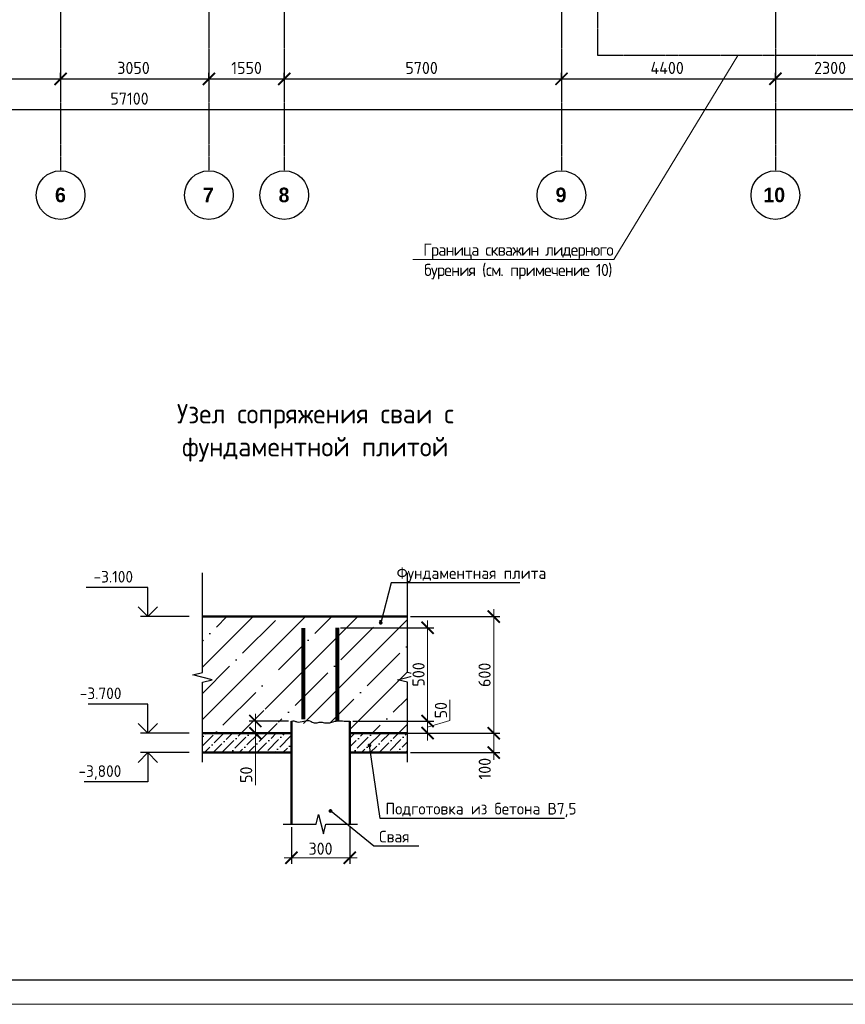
# Model space of a CAD drawing. Header units: millimetres. Extents: x -93479 to 1057970, y -66333 to 172656.
# Tile 258 of 473: x 337683 to 354662, y 70897 to 91147. Entities that reach past the tile are written whole.
import ezdxf
from ezdxf import colors
from ezdxf.entities.mleader import LeaderData, LeaderLine
from ezdxf.math import Vec2, Vec3

# ---------------------------------------------------------------- set-up
doc = ezdxf.new("R2010")
doc.units = ezdxf.units.MM
doc.linetypes.add('______5', pattern=[1100, 800, -100, 100, -100])
doc.linetypes.add('осевая', pattern=[50.8, 31.75, -6.35, 6.35, -6.35])
doc.layers.add('_Тонкая', color=4, linetype='Continuous')
doc.layers.add('ТОЛСТЫЕ_ОСНОВНЫЕ', color=6, linetype='Continuous')
for name, color, linetype, lineweight in [('Standard', 7, 'Continuous', 25), ('КО_осн_тон', 183, 'Continuous', 25), ('КО_фундаменты', 2, 'Continuous', 50), ('Оси', 40, '______5', 18), ('подоснова', 151, 'Continuous', 5), ('прочее', 7, 'Continuous', 25), ('РАЗМЕРЫ', 7, 'Continuous', 9), ('СПДС_РАЗМЕРЫ', 152, 'Continuous', 25), ('Текст', 7, 'Continuous', 25), ('ТОНКИЕ', 7, 'Continuous', 9)]:
    doc.layers.add(name, color=color, linetype=linetype, lineweight=lineweight)
doc.styles.add('GOST-2.304_Type-B', font='GOST_Common.ttf')
doc.styles.add('MtXpl_Century Gothic', font='GOTHICB.TTF', dxfattribs={"height": 0.2})
doc.styles.add('ГОСТ', font='GOST_Common.ttf')
doc.dimstyles.new('ГОСТ', dxfattribs={"dimscale": 0, "dimtxt": 2.5, "dimasz": 2.5, "dimexe": 1.25, "dimexo": 0.625, "dimtad": 1, "dimdec": 0, "dimtxsty": 'ГОСТ', "dimblk": 'ARCHTICK', "dimcen": 2.5, "dimdle": 1.5, "dimclrd": 256, "dimclre": 256, "dimclrt": 256, "dimadec": 0, "dimazin": 0, "dimtfac": 1, "dimtdec": 0, "dimtmove": 1, "dimatfit": 3, "dimfxl": 2, "dimtfill": 1, "dimlwd": -1, "dimarcsym": 0})
doc.dimstyles.new('СПДС', dxfattribs={"dimscale": 100, "dimtxt": 2.5, "dimasz": 2.5, "dimexe": 1.25, "dimexo": 0, "dimtad": 1, "dimdec": 0, "dimtxsty": 'GOST-2.304_Type-B', "dimblk": 'ARCHTICK', "dimcen": 2.5, "dimdle": 2, "dimadec": 0, "dimazin": 2, "dimtfac": 0.75, "dimtdec": 0, "dimtmove": 1, "dimatfit": 3, "dimfxl": 1, "dimtolj": 1, "dimarcsym": 1})

# ---------------------------------------------------------------- blocks, each defined once
blk = doc.blocks.new('*U2041')
at = {"layer": 'ТОЛСТЫЕ_ОСНОВНЫЕ', "color": 7}
blk.add_lwpolyline([(20, 5), (1256, 5), (1256, 589), (20, 589)], close=True, dxfattribs=at)
at = {"layer": 'ТОНКИЕ', "color": 7}
blk.add_lwpolyline([(0, 0), (1261, 0), (1261, 594), (0, 594)], close=True, dxfattribs=at)
blk = doc.blocks.new('_ArchTick')
at = {"color": 0, "linetype": 'ByBlock', "const_width": 0.15}
blk.add_lwpolyline([(-0.5, -0.5), (0.5, 0.5)], dxfattribs=at)
blk = doc.blocks.new('*D2493')
at = {"layer": 'DEFPOINTS', "color": 0, "transparency": 16777216}
for p in [(343270, 76723), (342529, 76473), (343067, 76473)]:
    blk.add_point(p, dxfattribs=at)
at = {"layer": 'РАЗМЕРЫ', "transparency": 16777216}
for p, q in [((342529, 76873), (342529, 76323)), ((342529, 75406), (342529, 76473))]:
    blk.add_line(p, q, dxfattribs=at)
at = {"layer": 'РАЗМЕРЫ', "lineweight": -2, "transparency": 16777216}
for p, q in [((343208, 76723), (342404, 76723)), ((343005, 76473), (342404, 76473))]:
    blk.add_line(p, q, dxfattribs=at)
at = {"layer": 'РАЗМЕРЫ', "transparency": 16777216, "xscale": 250, "yscale": 250, "zscale": 250}
for p, rotation in [((342529, 76723), 90), ((342529, 76473), 270)]:
    blk.add_blockref('_ArchTick', p, dxfattribs=dict(at, rotation=rotation))
at = {"layer": 'РАЗМЕРЫ', "transparency": 16777216, "insert": (342341, 75618), "char_height": 250, "attachment_point": 5, "rotation": 90, "style": 'ГОСТ', "bg_fill": 3, "box_fill_scale": 1.1, "bg_fill_color": 256, "bg_fill_true_color": 13158600, "bg_fill_transparency": 0}
blk.add_mtext('50', dxfattribs=at)
blk = doc.blocks.new('*D2494')
at = {"layer": 'DEFPOINTS', "color": 0, "transparency": 16777216}
for p in [(345655, 76473), (345655, 76073)]:
    blk.add_point(p, dxfattribs=at)
at = {"layer": 'РАЗМЕРЫ', "transparency": 16777216}
blk.add_line((347431, 76623), (347431, 75923), dxfattribs=at)
at = {"layer": 'РАЗМЕРЫ', "lineweight": -2, "transparency": 16777216}
for p, q in [((345718, 76473), (347556, 76473)), ((345718, 76073), (347556, 76073))]:
    blk.add_line(p, q, dxfattribs=at)
at = {"layer": 'РАЗМЕРЫ', "transparency": 16777216, "xscale": 250, "yscale": 250, "zscale": 250, "rotation": 90}
blk.add_blockref('_ArchTick', (347431, 76473), dxfattribs=at)
at = {"layer": 'РАЗМЕРЫ', "transparency": 16777216, "insert": (347247, 75742), "char_height": 250, "attachment_point": 5, "rotation": 90, "style": 'ГОСТ', "bg_fill": 3, "box_fill_scale": 1.1, "bg_fill_color": 256, "bg_fill_true_color": 13158600, "bg_fill_transparency": 0}
blk.add_mtext('100', dxfattribs=at)
at = {"layer": 'DEFPOINTS', "color": 0, "transparency": 16777216}
blk.add_point((347431, 76073), dxfattribs=at)
at = {"layer": 'РАЗМЕРЫ', "transparency": 16777216, "xscale": 250, "yscale": 250, "zscale": 250, "rotation": 270}
blk.add_blockref('_ArchTick', (347431, 76073), dxfattribs=at)
blk = doc.blocks.new('*D2495')
at = {"layer": 'DEFPOINTS', "color": 0, "transparency": 16777216}
for p in [(343270, 74602), (344470, 74602), (343270, 73910)]:
    blk.add_point(p, dxfattribs=at)
at = {"layer": 'РАЗМЕРЫ', "lineweight": -2, "transparency": 16777216}
for p, q in [((343270, 74539), (343270, 73785)), ((344470, 74539), (344470, 73785))]:
    blk.add_line(p, q, dxfattribs=at)
at = {"layer": 'РАЗМЕРЫ', "transparency": 16777216}
blk.add_line((344620, 73910), (343120, 73910), dxfattribs=at)
at = {"layer": 'РАЗМЕРЫ', "transparency": 16777216, "xscale": 250, "yscale": 250, "zscale": 250, "rotation": 180}
blk.add_blockref('_ArchTick', (343270, 73910), dxfattribs=at)
at = {"layer": 'РАЗМЕРЫ', "transparency": 16777216, "xscale": 250, "yscale": 250, "zscale": 250}
blk.add_blockref('_ArchTick', (344470, 73910), dxfattribs=at)
at = {"layer": 'РАЗМЕРЫ', "transparency": 16777216, "insert": (343870, 74098), "char_height": 250, "attachment_point": 5, "style": 'ГОСТ', "bg_fill": 3, "box_fill_scale": 1.1, "bg_fill_color": 256, "bg_fill_true_color": 13158600, "bg_fill_transparency": 0}
blk.add_mtext('300', dxfattribs=at)
blk = doc.blocks.new('*D2496')
at = {"layer": 'DEFPOINTS', "color": 0, "transparency": 16777216}
for p in [(344470, 76723), (345220, 76473), (346072, 76473)]:
    blk.add_point(p, dxfattribs=at)
at = {"layer": 'РАЗМЕРЫ', "transparency": 16777216}
for p, q in [((346532, 76733), (346532, 77158)), ((346072, 76873), (346072, 76323)), ((346072, 76598), (346532, 76733))]:
    blk.add_line(p, q, dxfattribs=at)
at = {"layer": 'РАЗМЕРЫ', "lineweight": -2, "transparency": 16777216}
for p, q in [((344533, 76723), (346197, 76723)), ((345283, 76473), (346197, 76473))]:
    blk.add_line(p, q, dxfattribs=at)
at = {"layer": 'РАЗМЕРЫ', "transparency": 16777216, "xscale": 250, "yscale": 250, "zscale": 250, "rotation": 270}
blk.add_blockref('_ArchTick', (346072, 76473), dxfattribs=at)
at = {"layer": 'РАЗМЕРЫ', "transparency": 16777216, "insert": (346345, 76946), "char_height": 250, "attachment_point": 5, "rotation": 90, "style": 'ГОСТ', "bg_fill": 3, "box_fill_scale": 1.1, "bg_fill_color": 256, "bg_fill_true_color": 13158600, "bg_fill_transparency": 0}
blk.add_mtext('50', dxfattribs=at)
at = {"layer": 'РАЗМЕРЫ', "transparency": 16777216, "xscale": 250, "yscale": 250, "zscale": 250, "rotation": 90}
blk.add_blockref('_ArchTick', (346072, 76723), dxfattribs=at)
blk = doc.blocks.new('*D2497')
at = {"layer": 'DEFPOINTS', "color": 0, "transparency": 16777216}
for p in [(344220, 78640), (344470, 76722), (346072, 76722)]:
    blk.add_point(p, dxfattribs=at)
at = {"layer": 'РАЗМЕРЫ', "transparency": 16777216}
blk.add_line((346072, 78790), (346072, 76572), dxfattribs=at)
at = {"layer": 'РАЗМЕРЫ', "lineweight": -2, "transparency": 16777216}
for p, q in [((344282, 78640), (346197, 78640)), ((344533, 76722), (346197, 76722))]:
    blk.add_line(p, q, dxfattribs=at)
at = {"layer": 'РАЗМЕРЫ', "transparency": 16777216, "xscale": 250, "yscale": 250, "zscale": 250}
for p, rotation in [((346072, 78640), 90), ((346072, 76722), 270)]:
    blk.add_blockref('_ArchTick', p, dxfattribs=dict(at, rotation=rotation))
at = {"layer": 'РАЗМЕРЫ', "transparency": 16777216, "insert": (345885, 77681), "char_height": 250, "attachment_point": 5, "rotation": 90, "style": 'ГОСТ', "bg_fill": 3, "box_fill_scale": 1.1, "bg_fill_color": 256, "bg_fill_true_color": 13158600, "bg_fill_transparency": 0}
blk.add_mtext('500', dxfattribs=at)
blk = doc.blocks.new('*D2498')
at = {"layer": 'DEFPOINTS', "color": 0, "transparency": 16777216}
for p in [(345655, 78873), (347431, 78873), (345655, 76473)]:
    blk.add_point(p, dxfattribs=at)
at = {"layer": 'РАЗМЕРЫ', "transparency": 16777216}
blk.add_line((347431, 76323), (347431, 79023), dxfattribs=at)
at = {"layer": 'РАЗМЕРЫ', "lineweight": -2, "transparency": 16777216}
for p, q in [((345718, 78873), (347556, 78873)), ((345718, 76473), (347556, 76473))]:
    blk.add_line(p, q, dxfattribs=at)
at = {"layer": 'РАЗМЕРЫ', "transparency": 16777216, "xscale": 250, "yscale": 250, "zscale": 250}
for p, rotation in [((347431, 78873), 90), ((347431, 76473), 270)]:
    blk.add_blockref('_ArchTick', p, dxfattribs=dict(at, rotation=rotation))
at = {"layer": 'РАЗМЕРЫ', "transparency": 16777216, "insert": (347243, 77673), "char_height": 250, "attachment_point": 5, "rotation": 90, "style": 'ГОСТ', "bg_fill": 3, "box_fill_scale": 1.1, "bg_fill_color": 256, "bg_fill_true_color": 13158600, "bg_fill_transparency": 0}
blk.add_mtext('600', dxfattribs=at)
blk = doc.blocks.new('*D2014')
at = {"layer": 'DEFPOINTS', "color": 0, "ltscale": 100, "transparency": 16777216}
for p in [(-5586, -35036), (51514, -35036), (51514, -35036)]:
    blk.add_point(p, dxfattribs=at)
at = {"layer": 'СПДС_РАЗМЕРЫ', "color": 0, "lineweight": -2, "transparency": 16777216}
for p, q in [((-5586, -35036), (-5586, -34911)), ((51514, -35036), (51514, -34911)), ((-5786, -35036), (51714, -35036))]:
    blk.add_line(p, q, dxfattribs=at)
at = {"layer": 'СПДС_РАЗМЕРЫ', "color": 0, "lineweight": -2, "ltscale": 100, "transparency": 16777216, "xscale": 250, "yscale": 250, "zscale": 250, "rotation": 180}
blk.add_blockref('_ArchTick', (-5586, -35036), dxfattribs=at)
at = {"layer": 'СПДС_РАЗМЕРЫ', "color": 0, "lineweight": -2, "ltscale": 100, "transparency": 16777216, "xscale": 250, "yscale": 250, "zscale": 250}
blk.add_blockref('_ArchTick', (51514, -35036), dxfattribs=at)
at = {"layer": 'СПДС_РАЗМЕРЫ', "color": 0, "ltscale": 100, "transparency": 16777216, "insert": (22931, -34811), "char_height": 250, "attachment_point": 5, "style": 'GOST-2.304_Type-B'}
blk.add_mtext('\\A1;57100', dxfattribs=at)
blk = doc.blocks.new('*D2029')
at = {"layer": 'DEFPOINTS', "color": 0, "ltscale": 100, "transparency": 16777216}
for p in [(18064, -34405), (21514, -34405), (21514, -34405)]:
    blk.add_point(p, dxfattribs=at)
at = {"layer": 'СПДС_РАЗМЕРЫ', "color": 0, "lineweight": -2, "transparency": 16777216}
for p, q in [((17864, -34405), (21714, -34405)), ((18064, -34405), (18064, -34280)), ((21514, -34405), (21514, -34280))]:
    blk.add_line(p, q, dxfattribs=at)
at = {"layer": 'СПДС_РАЗМЕРЫ', "color": 0, "lineweight": -2, "ltscale": 100, "transparency": 16777216, "xscale": 250, "yscale": 250, "zscale": 250, "rotation": 180}
blk.add_blockref('_ArchTick', (18064, -34405), dxfattribs=at)
at = {"layer": 'СПДС_РАЗМЕРЫ', "color": 0, "lineweight": -2, "ltscale": 100, "transparency": 16777216, "xscale": 250, "yscale": 250, "zscale": 250}
blk.add_blockref('_ArchTick', (21514, -34405), dxfattribs=at)
at = {"layer": 'СПДС_РАЗМЕРЫ', "color": 0, "ltscale": 100, "transparency": 16777216, "insert": (19763, -34180), "char_height": 250, "attachment_point": 5, "style": 'GOST-2.304_Type-B'}
blk.add_mtext('\\A1;3450', dxfattribs=at)
blk = doc.blocks.new('*D2030')
at = {"layer": 'DEFPOINTS', "color": 0, "ltscale": 100, "transparency": 16777216}
for p in [(21514, -34405), (24564, -34405), (24564, -34405)]:
    blk.add_point(p, dxfattribs=at)
at = {"layer": 'СПДС_РАЗМЕРЫ', "color": 0, "lineweight": -2, "transparency": 16777216}
for p, q in [((21314, -34405), (24764, -34405)), ((21514, -34405), (21514, -34280)), ((24564, -34405), (24564, -34280))]:
    blk.add_line(p, q, dxfattribs=at)
at = {"layer": 'СПДС_РАЗМЕРЫ', "color": 0, "lineweight": -2, "ltscale": 100, "transparency": 16777216, "xscale": 250, "yscale": 250, "zscale": 250, "rotation": 180}
blk.add_blockref('_ArchTick', (21514, -34405), dxfattribs=at)
at = {"layer": 'СПДС_РАЗМЕРЫ', "color": 0, "lineweight": -2, "ltscale": 100, "transparency": 16777216, "xscale": 250, "yscale": 250, "zscale": 250}
blk.add_blockref('_ArchTick', (24564, -34405), dxfattribs=at)
at = {"layer": 'СПДС_РАЗМЕРЫ', "color": 0, "ltscale": 100, "transparency": 16777216, "insert": (23013, -34180), "char_height": 250, "attachment_point": 5, "style": 'GOST-2.304_Type-B'}
blk.add_mtext('\\A1;3050', dxfattribs=at)
blk = doc.blocks.new('*D2031')
at = {"layer": 'DEFPOINTS', "color": 0, "ltscale": 100, "transparency": 16777216}
for p in [(24564, -34405), (26114, -34405), (26114, -34405)]:
    blk.add_point(p, dxfattribs=at)
at = {"layer": 'СПДС_РАЗМЕРЫ', "color": 0, "lineweight": -2, "transparency": 16777216}
for p, q in [((24364, -34405), (26314, -34405)), ((24564, -34405), (24564, -34280)), ((26114, -34405), (26114, -34280))]:
    blk.add_line(p, q, dxfattribs=at)
at = {"layer": 'СПДС_РАЗМЕРЫ', "color": 0, "lineweight": -2, "ltscale": 100, "transparency": 16777216, "xscale": 250, "yscale": 250, "zscale": 250, "rotation": 180}
blk.add_blockref('_ArchTick', (24564, -34405), dxfattribs=at)
at = {"layer": 'СПДС_РАЗМЕРЫ', "color": 0, "lineweight": -2, "ltscale": 100, "transparency": 16777216, "xscale": 250, "yscale": 250, "zscale": 250}
blk.add_blockref('_ArchTick', (26114, -34405), dxfattribs=at)
at = {"layer": 'СПДС_РАЗМЕРЫ', "color": 0, "ltscale": 100, "transparency": 16777216, "insert": (25339, -34180), "char_height": 250, "attachment_point": 5, "style": 'GOST-2.304_Type-B'}
blk.add_mtext('\\A1;1550', dxfattribs=at)
blk = doc.blocks.new('*D2032')
at = {"layer": 'DEFPOINTS', "color": 0, "ltscale": 100, "transparency": 16777216}
for p in [(26114, -34405), (31814, -34405), (31814, -34405)]:
    blk.add_point(p, dxfattribs=at)
at = {"layer": 'СПДС_РАЗМЕРЫ', "color": 0, "lineweight": -2, "transparency": 16777216}
for p, q in [((25914, -34405), (32014, -34405)), ((26114, -34405), (26114, -34280)), ((31814, -34405), (31814, -34280))]:
    blk.add_line(p, q, dxfattribs=at)
at = {"layer": 'СПДС_РАЗМЕРЫ', "color": 0, "lineweight": -2, "ltscale": 100, "transparency": 16777216, "xscale": 250, "yscale": 250, "zscale": 250, "rotation": 180}
blk.add_blockref('_ArchTick', (26114, -34405), dxfattribs=at)
at = {"layer": 'СПДС_РАЗМЕРЫ', "color": 0, "lineweight": -2, "ltscale": 100, "transparency": 16777216, "xscale": 250, "yscale": 250, "zscale": 250}
blk.add_blockref('_ArchTick', (31814, -34405), dxfattribs=at)
at = {"layer": 'СПДС_РАЗМЕРЫ', "color": 0, "ltscale": 100, "transparency": 16777216, "insert": (28938, -34180), "char_height": 250, "attachment_point": 5, "style": 'GOST-2.304_Type-B'}
blk.add_mtext('\\A1;5700', dxfattribs=at)
blk = doc.blocks.new('*D2033')
at = {"layer": 'DEFPOINTS', "color": 0, "ltscale": 100, "transparency": 16777216}
for p in [(31814, -34405), (36214, -34405), (36214, -34405)]:
    blk.add_point(p, dxfattribs=at)
at = {"layer": 'СПДС_РАЗМЕРЫ', "color": 0, "lineweight": -2, "transparency": 16777216}
for p, q in [((31614, -34405), (36414, -34405)), ((31814, -34405), (31814, -34280)), ((36214, -34405), (36214, -34280))]:
    blk.add_line(p, q, dxfattribs=at)
at = {"layer": 'СПДС_РАЗМЕРЫ', "color": 0, "lineweight": -2, "ltscale": 100, "transparency": 16777216, "xscale": 250, "yscale": 250, "zscale": 250, "rotation": 180}
blk.add_blockref('_ArchTick', (31814, -34405), dxfattribs=at)
at = {"layer": 'СПДС_РАЗМЕРЫ', "color": 0, "lineweight": -2, "ltscale": 100, "transparency": 16777216, "xscale": 250, "yscale": 250, "zscale": 250}
blk.add_blockref('_ArchTick', (36214, -34405), dxfattribs=at)
at = {"layer": 'СПДС_РАЗМЕРЫ', "color": 0, "ltscale": 100, "transparency": 16777216, "insert": (33988, -34180), "char_height": 250, "attachment_point": 5, "style": 'GOST-2.304_Type-B'}
blk.add_mtext('\\A1;4400', dxfattribs=at)
blk = doc.blocks.new('*D2034')
at = {"layer": 'DEFPOINTS', "color": 0, "ltscale": 100, "transparency": 16777216}
for p in [(36214, -34405), (38514, -34405), (38514, -34405)]:
    blk.add_point(p, dxfattribs=at)
at = {"layer": 'СПДС_РАЗМЕРЫ', "color": 0, "lineweight": -2, "transparency": 16777216}
for p, q in [((36014, -34405), (38714, -34405)), ((36214, -34405), (36214, -34280)), ((38514, -34405), (38514, -34280))]:
    blk.add_line(p, q, dxfattribs=at)
at = {"layer": 'СПДС_РАЗМЕРЫ', "color": 0, "lineweight": -2, "ltscale": 100, "transparency": 16777216, "xscale": 250, "yscale": 250, "zscale": 250, "rotation": 180}
blk.add_blockref('_ArchTick', (36214, -34405), dxfattribs=at)
at = {"layer": 'СПДС_РАЗМЕРЫ', "color": 0, "lineweight": -2, "ltscale": 100, "transparency": 16777216, "xscale": 250, "yscale": 250, "zscale": 250}
blk.add_blockref('_ArchTick', (38514, -34405), dxfattribs=at)
at = {"layer": 'СПДС_РАЗМЕРЫ', "color": 0, "ltscale": 100, "transparency": 16777216, "insert": (37338, -34180), "char_height": 250, "attachment_point": 5, "style": 'GOST-2.304_Type-B'}
blk.add_mtext('\\A1;2300', dxfattribs=at)
blk = doc.blocks.new('_None')
blk = doc.blocks.new('оси')
at = {"color": 7, "linetype": 'ByBlock', "lineweight": -2}
for centre in [(21513, -36796), (24563, -36796), (26113, -36796), (31813, -36796), (36213, -36796)]:
    blk.add_circle(centre, 500, dxfattribs=at)
at = {"layer": 'Оси', "color": 7, "linetype": 'осевая', "lineweight": 25, "transparency": 33554687}
for p, q in [((21513.5, 151.4), (21513.5, -36280.2)), ((24563.5, 151.4), (24563.5, -36280.2)), ((26113.5, 151.4), (26113.5, -36280.2)), ((31813.5, 151.4), (31813.5, -36280.2)), ((36213.5, 151.4), (36213.5, -36280.2))]:
    blk.add_line(p, q, dxfattribs=at)
at = {"layer": 'Оси', "color": 7, "lineweight": 25, "transparency": 33554687, "style": 'MtXpl_Century Gothic'}
for s, p in [('6', (21398.4, -36942.3)), ('7', (24439.5, -36942.3)), ('8', (25996, -36942.3)), ('9', (31693.9, -36942.3)), ('10', (35967.2, -36942.3))]:
    blk.add_text(s, height=300, dxfattribs=at).set_placement(p)
at = {"layer": 'СПДС_РАЗМЕРЫ', "color": 7}
for base, p1, p2, picture, middle in [((21513.5, -34405), (18063.5, -34405), (21513.5, -34405), '*D2029', (19763.4, -34405)), ((24563.5, -34405), (21513.5, -34405), (24563.5, -34405), '*D2030', (23013.4, -34405)), ((26113.5, -34405), (24563.5, -34405), (26113.5, -34405), '*D2031', (25338.5, -34405)), ((31813.5, -34405), (26113.5, -34405), (31813.5, -34405), '*D2032', (28938.4, -34405)), ((36213.5, -34405), (31813.5, -34405), (36213.5, -34405), '*D2033', (33988.4, -34405)), ((38513.5, -34405), (36213.5, -34405), (38513.5, -34405), '*D2034', (37338.4, -34405)), ((51513.5, -35036.2), (-5586.3, -35036.2), (51513.5, -35036.2), '*D2014', (22931, -35036.2))]:
    dim = blk.add_linear_dim(base=base, p1=p1, p2=p2, dimstyle='СПДС', override={"dimgap": 1}, dxfattribs=at)
    dim.commit()
    dim.dimension.update_dxf_attribs({"geometry": picture, "text_midpoint": middle, "dimtype": 160})

msp = doc.modelspace()

# ---------------------------------------------------------------- hatches: boundary and pattern name
at = {"layer": 'КО_осн_тон', "ltscale": 100}
h = msp.add_hatch(dxfattribs=at)
h.set_pattern_fill('ANSI35', scale=120, style=0)
h.set_pattern_definition([(45, (138325.8, 353182.36), (-538.8154, 538.8154), []), (45, (138864.6, 353182.36), (-538.8154, 538.8154), [952.5, -190.5, 0, -190.5])])
h.paths.add_polyline_path([(343470.3, 78472.6), (343270.3, 78472.6), (343270.3, 76672.6), (343470.3, 76672.6)], flags=17)
h.paths.add_polyline_path([(343470.3, 76672.6), (344270.3, 76672.6), (344270.3, 78472.6), (343470.3, 78472.6)], flags=17)
h.paths.add_polyline_path([(344270.3, 76672.6), (344470.3, 76672.6), (344470.3, 78472.6), (344270.3, 78472.6)], flags=17)
h.paths.add_polyline_path([(343005.9, 76669.5), (343005.9, 76963.7), (342705.9, 76963.7), (342705.9, 76669.5)], flags=16)
h.paths.add_polyline_path([(343005.9, 77368.3), (343005.9, 77776.9), (342705.9, 77776.9), (342705.9, 77368.3)], flags=16)
h.paths.add_polyline_path([(345655.5, 78872.6), (341441, 78872.6), (341441, 77662.1), (341641, 77612.1), (341241, 77512.1), (341441, 77462.1), (341441, 76472.6), (343270.3, 76472.6), (343270.3, 76672.6), (343270.3, 78472.6), (344470.3, 78472.6), (344470.3, 76672.6), (344470.3, 76472.6), (345655.5, 76472.6), (345655.5, 77522.6), (345455.5, 77572.6), (345855.5, 77672.6), (345655.5, 77722.6)])
h = msp.add_hatch(color=7, dxfattribs=at)
edge = h.paths.add_edge_path()
edge.add_arc((345106.9, 78744.1), 39, 0, 360)
h = msp.add_hatch(dxfattribs=at)
h.set_pattern_fill('ANSI36', scale=40, style=0)
h.set_pattern_definition([(45, (138325.8, 353182.36), (67.35192, 246.957043), [317.5, -63.5, 0, -63.5])])
h.paths.add_polyline_path([(343270.3, 76072.6), (343270.3, 76472.6), (341441, 76472.6), (341441, 76072.6)])
h.paths.add_polyline_path([(344470.3, 76472.6), (344470.3, 76072.6), (345655.5, 76072.6), (345655.5, 76472.6)])
h = msp.add_hatch(color=7, dxfattribs=at)
edge = h.paths.add_edge_path()
edge.add_arc((344874.6, 76221.1), 39, 0, 360)
h = msp.add_hatch(color=7, dxfattribs=at)
edge = h.paths.add_edge_path()
edge.add_arc((344074.3, 74873.4), 39, 0, 360)

# ---------------------------------------------------------------- linework, layer by layer
at = {"layer": '_Тонкая', "color": 7, "linetype": 'Continuous', "lineweight": 25, "ltscale": 100}
for points in [[(340316.2, 79470.7), (339051.2, 79470.7)], [(340316.2, 78870.7), (340316.2, 79470.7)], [(340316.2, 78870.7), (340116.2, 79070.7)], [(340316.2, 78870.7), (340516.2, 79070.7)], [(341165, 78870.7), (340166.2, 78870.7)], [(340316.2, 77072.6), (339088.7, 77072.6)], [(340316.2, 76472.6), (340316.2, 77072.6)], [(340316.2, 76472.6), (340116.2, 76672.6)], [(340316.2, 76472.6), (340516.2, 76672.6)], [(341165, 76472.6), (340166.2, 76472.6)], [(340316.2, 76072.6), (340116.2, 75872.6)], [(341165, 76072.6), (340166.2, 76072.6)], [(340316.2, 76072.6), (340316.2, 75472.6)], [(340316.2, 76072.6), (340516.2, 75872.6)], [(340316.2, 75472.6), (339007.4, 75472.6)]]:
    msp.add_lwpolyline(points, dxfattribs=at)
at = {"layer": 'Standard', "color": 202, "linetype": 'осевая', "lineweight": 30, "transparency": 33554687}
msp.add_lwpolyline([(349569.7, 122253.7), (372398.8, 122253.7), (372398.8, 90409.9), (349569.7, 90409.9), (349569.7, 90465.6)], dxfattribs=at)
at = {"layer": 'КО_осн_тон', "color": 7, "ltscale": 100}
for p, q in [((345325, 79565.7), (345106.9, 78744.1)), ((347968.1, 79565.7), (345325, 79565.7)), ((345092.7, 74720.4), (344874.6, 76221.1)), ((348889.7, 74720.4), (345092.7, 74720.4)), ((345890.1, 74146.1), (344964.6, 74146.1))]:
    msp.add_line(p, q, dxfattribs=at)
for points in [[(341441, 75874.6), (341441, 77522.6), (341641, 77572.6), (341241, 77672.6), (341441, 77722.6), (341441, 79768.9)], [(345655.5, 75874.6), (345655.5, 77522.6), (345455.5, 77572.6), (345855.5, 77672.6), (345655.5, 77722.6), (345655.5, 79768.9)], [(343102.1, 74601.5), (343778.9, 74601.5), (343828.9, 74801.5), (343928.9, 74401.5), (343978.9, 74601.5), (344626.9, 74601.5)]]:
    msp.add_lwpolyline(points, dxfattribs=at)
at = {"layer": 'КО_фундаменты', "color": 7, "ltscale": 100}
for p, q in [((341441, 78872.6), (345655.5, 78872.6)), ((343270.3, 74601.5), (343270.3, 76722.6)), ((344470.3, 76722.5), (344470.3, 74601.5)), ((341441, 76472.6), (343270.3, 76472.6)), ((344470.3, 76472.6), (345655.5, 76472.6)), ((341441, 76072.6), (343270.3, 76072.6)), ((344470.3, 76072.6), (345655.5, 76072.6))]:
    msp.add_line(p, q, dxfattribs=at)
at = {"layer": 'прочее', "color": 7, "lineweight": 80}
for p, q in [((343520.3, 76760.8), (343520.3, 78632.7)), ((344219.8, 76727.2), (344219.8, 78640.4))]:
    msp.add_line(p, q, dxfattribs=at)
at = {"layer": 'прочее', "color": 7, "lineweight": 30}
msp.add_line((344470.3, 76472.6), (344470.3, 76722.6), dxfattribs=at)
at = {"layer": 'РАЗМЕРЫ', "color": 7, "linetype": 'осевая', "lineweight": 30}
msp.add_lwpolyline([(349569.7, 122253.7), (372398.8, 122253.7), (372398.8, 90409.9), (349569.7, 90409.9)], close=True, dxfattribs=at)

# ---------------------------------------------------------------- block references
at = {"xscale": 100, "yscale": 100, "zscale": 100}
msp.add_blockref('*U2041', (294572.1, 70897.1), dxfattribs=at)
msp.add_blockref('оси', (317010.4, 124335.1, 3100))

# ---------------------------------------------------------------- texts
at = {"layer": 'КО_осн_тон', "color": 7, "ltscale": 100, "style": 'ГОСТ'}
for s, p in [('Фундаментная плита', (345434.7, 79645.7)), ('Подготовка из бетона В7,5', (345202.5, 74800.4)), ('Свая', (345074.3, 74226.1))]:
    msp.add_text(s, height=240, dxfattribs=at).set_placement(p)
at = {"layer": 'КО_осн_тон', "color": 7, "ltscale": 100, "char_height": 240, "attachment_point": 1, "style": 'ГОСТ'}
for s, insert, width in [('-3.100', (339201.2, 79810.7), 1619.048), ('-3.700', (338917.6, 77412.6), 1571.429), ('-3,800', (338891.1, 75812.6), 1619.048)]:
    msp.add_mtext(s, dxfattribs=dict(at, insert=insert, width=width))
at = {"layer": 'Текст', "color": 7, "insert": (343760.6, 83244.2), "char_height": 400, "width": 5903.309, "attachment_point": 2, "line_spacing_factor": 1.017869, "style": 'ГОСТ'}
msp.add_mtext('Узел сопряжения сваи с фундаментной плитой', dxfattribs=at)

# ---------------------------------------------------------------- leaders
at = {"layer": 'подоснова', "color": 0, "ltscale": 0.3}
ml = msp.add_multileader_mtext('Standard', dxfattribs=at)
ml.set_content('{\\T0.9;Граница скважин лидерного бурения (см. примечение 10) }', style='GOST-2.304_Type-B')
ml.set_leader_properties(color=256, linetype='ByLayer', lineweight=15)
ml.set_arrow_properties(name='NONE')
ml.build(insert=Vec2(0, 0))
ml.multileader.update_dxf_attribs({"text_left_attachment_type": 6, "text_right_attachment_type": 6, "dogleg_length": 0.1, "arrow_head_size": 18})
ctx = ml.context
ctx.base_point, ctx.char_height, ctx.arrow_head_size, ctx.landing_gap_size, ctx.plane_origin = Vec3(345961.3, 86216.7, 3100), 250, 18, 20, Vec3(362159.4, 86952, 3100)
ctx.left_attachment, ctx.right_attachment, ctx.text_align_type = 6, 6, 1
notes = []
notes.append((ctx, [(0, (1, 1, 0), (349903.3, 86216.7, 3100), (-1, 0), 0.1, [(0, [(352453, 90409.9, 3100)], 0, [])])]))
ctx.mtext.insert, ctx.mtext.width, ctx.mtext.alignment, ctx.mtext.flow_direction = Vec3(347932.3, 86541.7, 3100), 4075.871, 2, 5
for ctx, leaders in notes:
    for number, flags, end, landing, length, lines in leaders:
        leader = LeaderData()
        leader.index, (leader.has_last_leader_line, leader.has_dogleg_vector, leader.attachment_direction) = number, flags
        leader.last_leader_point, leader.dogleg_vector, leader.dogleg_length = Vec3(end), Vec3(landing), length
        for number, points, colour, breaks in lines:
            line = LeaderLine()
            line.index, line.vertices, line.color, line.breaks = number, Vec3.list(points), colors.encode_raw_color(colour), breaks
            leader.lines.append(line)
        ctx.leaders.append(leader)

# ---------------------------------------------------------------- next in the draw order: dimensions: what is measured, and where the dimension line sits
at = {"layer": 'РАЗМЕРЫ', "color": 7}
for base, p1, p2, text, override, picture, middle in [((342528.7, 76472.6), (343270.3, 76722.6), (343067.5, 76472.6), '50', {"dimscale": 100, "dimtix": 0, "dimtofl": 1, "dimtmove": 1, "dimatfit": 3}, '*D2493', (342520.2, 75618)), ((347430.5, 76072.6), (345655.5, 76472.6), (345655.5, 76072.6), '100', {"dimscale": 100, "dimlfac": 0.25, "dimtix": 0, "dimtofl": 1, "dimtmove": 1, "dimatfit": 3}, '*D2494', (347434.3, 75741.5))]:
    dim = msp.add_linear_dim(base=base, p1=p1, p2=p2, angle=90, text=text, dimstyle='ГОСТ', override=override, dxfattribs=at)
    dim.commit()
    dim.dimension.update_dxf_attribs({"geometry": picture, "text_midpoint": middle, "dimtype": 160})
at = {"layer": 'РАЗМЕРЫ'}
dim = msp.add_linear_dim(base=(343270.3, 73910), p1=(344470.3, 74601.5), p2=(343270.3, 74601.5), text='300', dimstyle='ГОСТ', override={"dimscale": 100, "dimlfac": 0.25, "dimtix": 0, "dimtofl": 1, "dimtmove": 1, "dimatfit": 3}, dxfattribs=at)
dim.commit()
dim.dimension.update_dxf_attribs({"geometry": '*D2495', "text_midpoint": (343870.3, 74097.5)})

# ---------------------------------------------------------------- next in the draw order: linework, layer by layer
at = {"layer": 'КО_осн_тон', "color": 7, "ltscale": 100}
msp.add_line((344964.6, 74146.1), (344074.3, 74873.4), dxfattribs=at)
at = {"layer": 'прочее', "color": 7, "lineweight": 30}
msp.add_line((343270.3, 76722.6), (343270.3, 76222.6), dxfattribs=at)
at = {"layer": 'прочее', "color": 7}
msp.add_spline([(343270.3, 76722.6), (343323.3, 76724.9), (343384.7, 76706.5), (343661.5, 76722.5), (343736, 76685.2), (343874.5, 76701.2), (343975.6, 76685.2), (344225.8, 76727.8), (344353.6, 76722.5), (344470.3, 76722.5)], degree=3, dxfattribs=at)

# ---------------------------------------------------------------- next in the draw order: dimensions: what is measured, and where the dimension line sits
at = {"layer": 'РАЗМЕРЫ', "color": 7}
dim = msp.add_linear_dim(base=(346072.5, 76472.6), p1=(344470.3, 76722.6), p2=(345220.3, 76472.6), angle=90, text='50', dimstyle='ГОСТ', override={"dimscale": 100, "dimlfac": 0.25, "dimtix": 0, "dimtofl": 1, "dimtmove": 1, "dimatfit": 3}, dxfattribs=at)
dim.commit()
dim.dimension.update_dxf_attribs({"geometry": '*D2496', "text_midpoint": (346532.1, 76796), "dimtype": 160})

# ---------------------------------------------------------------- next in the draw order: dimensions: what is measured, and where the dimension line sits
dim = msp.add_linear_dim(base=(346072.5, 76722.5), p1=(344219.8, 78640.4), p2=(344470.3, 76722.5), angle=90, text='500', dimstyle='ГОСТ', override={"dimscale": 100, "dimlfac": 0.25, "dimtix": 0, "dimtofl": 1, "dimtmove": 1, "dimatfit": 3}, dxfattribs=at)
dim.commit()
dim.dimension.update_dxf_attribs({"geometry": '*D2497', "text_midpoint": (345885, 77681.5)})

# ---------------------------------------------------------------- next in the draw order: linework, layer by layer
at = {"layer": 'прочее', "color": 7, "lineweight": 30}
msp.add_line((344470.3, 76722.6), (344470.3, 76222.6), dxfattribs=at)

# ---------------------------------------------------------------- next in the draw order: dimensions: what is measured, and where the dimension line sits
at = {"layer": 'РАЗМЕРЫ', "color": 7}
dim = msp.add_linear_dim(base=(347430.5, 78872.6), p1=(345655.5, 76472.6), p2=(345655.5, 78872.6), angle=90, dimstyle='ГОСТ', override={"dimscale": 100, "dimlfac": 0.25, "dimtix": 0, "dimtofl": 1, "dimtmove": 1, "dimatfit": 3}, dxfattribs=at)
dim.commit()
dim.dimension.update_dxf_attribs({"geometry": '*D2498', "text_midpoint": (347243, 77672.6)})

doc.saveas('drawing.dxf')
